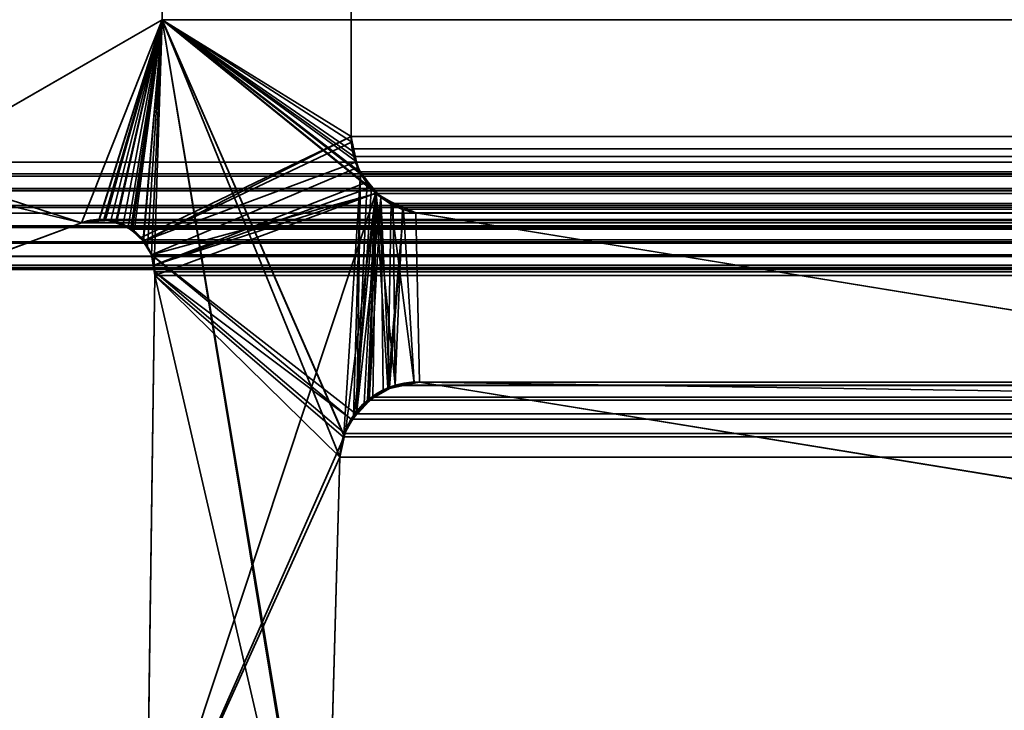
# Model space of a CAD drawing. Header units: millimetres. Extents: x -503 to 6703, y -110 to 193.
# Tile 708 of 1056: x 2587.14 to 2592.49, y 3.59 to 7.35. Entities that reach past the tile are written whole.
import ezdxf

# ---------------------------------------------------------------- set-up
doc = ezdxf.new("R2010")
doc.units = ezdxf.units.MM
doc.layers.add('151', color=7, linetype='Continuous', true_color=0xffffff)

# ---------------------------------------------------------------- blocks, each defined once
blk = doc.blocks.new('UG_SURFACE_003')
at = {"layer": '151', "color": 252, "linetype": 'Continuous', "lineweight": 35}
for points in [[(3602.5, -14, 2212.25), (3602.5, 174.4, 2212.25), (2397.5, 174.4, 2212.25), (2397.5, -14, 2212.25)], [(2547.4999, -14, 2062.2499), (2547.4999, 174.4, 2062.2499), (3452.5001, 174.4, 2062.2499), (3452.5001, -14, 2062.2499)]]:
    blk.add_3dface(points, dxfattribs=at)
blk = doc.blocks.new('UG_SURFACE_268')
at = {"layer": '151', "color": 252, "linetype": 'Continuous', "lineweight": 35}
for points in [[(2585.5, -25.92, 2021.75), (3414.5, -25.92, 2021.75), (3414.5, 14.42, 2021.75), (2585.5, 14.42, 2021.75)], [(2586.9999, -25.92, 2020.2501), (2586.9999, 14.42, 2020.2501), (3413.0001, 14.42, 2020.2501), (3413.0001, -25.92, 2020.2501)]]:
    blk.add_3dface(points, dxfattribs=at)
blk = doc.blocks.new('UG_SURFACE_296')
at = {"layer": '151', "color": 7, "linetype": 'Continuous', "lineweight": 35}
for points in [[(2588.9385, 11.8663, -7.75), (2588.9385, 6.7187, -7.75), (2587.9111, 7.3541, -7.75), (2587.9111, 11.6334, -7.75)], [(2588.9385, 6.7187, 2018.3115), (2588.9385, 11.8663, 2018.3115), (2587.9111, 11.6334, 2019.3388), (2587.9111, 7.3541, 2019.3388)], [(2588.9385, 6.7187, -7.75), (2588.9385, 11.8663, -7.75), (2588.9385, 11.8663, 2018.3115), (2588.9385, 6.7187, 2018.3115)], [(2587.9111, 7.3541, 2019.3388), (2587.9111, 11.6334, 2019.3388), (2587.9111, 11.6334, -7.75), (2587.9111, 7.3541, -7.75)], [(2586.5357, 6.55, -7.75), (2586.5648, 6.5775, -7.75), (2587.9111, 7.3541, -7.75), (2587.4708, 6.2483, -7.75)], [(2586.5648, 6.5775, 2020.6852), (2587.9111, 7.3541, 2019.3388), (2587.9111, 7.3541, -7.75), (2586.5648, 6.5775, -7.75)], [(2586.8068, 6.0016, 2020.4432), (2587.4708, 6.2483, 2019.7792), (2587.9111, 7.3541, 2019.3388), (2586.5648, 6.5775, 2020.6852)], [(2587.5659, 6.2625, -7.75), (2587.4708, 6.2483, -7.75), (2587.9111, 7.3541, -7.75)], [(2587.9111, 7.3541, 2019.3388), (2587.4708, 6.2483, 2019.7792), (2587.5657, 6.2561, 2019.6843)], [(2587.5657, 6.2561, 2019.6843), (2587.6315, 6.2615, 2019.6187), (2587.9111, 7.3541, 2019.3388)], [(2587.9111, 7.3541, -7.75), (2587.5924, 6.2665, -7.75), (2587.5659, 6.2625, -7.75)], [(2587.6627, 6.2488, -7.75), (2587.5924, 6.2665, -7.75), (2587.9111, 7.3541, -7.75)], [(2587.9111, 7.3541, 2019.3388), (2587.6315, 6.2615, 2019.6187), (2587.6625, 6.2472, 2019.5875)], [(2587.6625, 6.2472, 2019.5875), (2587.75, 6.2071, 2019.5), (2587.7583, 6.2033, 2019.4917), (2587.9111, 7.3541, 2019.3388)], [(2587.9111, 7.3541, -7.75), (2587.6982, 6.2399, -7.75), (2587.6627, 6.2488, -7.75)], [(2587.7466, 6.2043, -7.75), (2587.6982, 6.2399, -7.75), (2587.9111, 7.3541, -7.75)], [(2587.9111, 7.3541, -7.75), (2588.9385, 6.7187, -7.75), (2587.7962, 6.1678, -7.75), (2587.7466, 6.2043, -7.75)], [(2587.9111, 7.3541, 2019.3388), (2587.7583, 6.2033, 2019.4917), (2587.8086, 6.1456, 2019.4414)], [(2587.8086, 6.1456, 2019.4414), (2587.8317, 6.1188, 2019.4182), (2587.9111, 7.3541, 2019.3388)], [(2587.9111, 7.3541, 2019.3388), (2587.8317, 6.1188, 2019.4182), (2587.8534, 6.0731, 2019.3965)], [(2587.8534, 6.0731, 2019.3965), (2587.868, 6.0177, 2019.3822), (2587.9111, 7.3541, 2019.3388)], [(2588.8116, 1.8784, 2018.4383), (2587.9111, 7.3541, 2019.3388), (2587.868, 6.0177, 2019.3822), (2587.8716, 5.9608, 2019.3784)], [(2587.9111, 7.3541, 2019.3388), (2588.9463, 6.638, 2018.3039), (2588.9413, 6.6882, 2018.3086)], [(2588.9413, 6.6882, 2018.3086), (2588.9385, 6.7187, 2018.3115), (2587.9111, 7.3541, 2019.3388)], [(2587.9111, 7.3541, 2019.3388), (2588.8994, 5.0942, 2018.3506), (2588.99, 6.5167, 2018.26), (2588.9666, 6.5817, 2018.2834)], [(2587.9111, 7.3541, 2019.3388), (2588.799, 1.9593, 2018.451), (2588.7952, 2.0412, 2018.4548)], [(2588.9666, 6.5817, 2018.2834), (2588.9463, 6.638, 2018.3039), (2587.9111, 7.3541, 2019.3388)], [(2587.9111, 7.3541, 2019.3388), (2588.8777, 4.9715, 2018.3723), (2588.8987, 5.0895, 2018.3513)], [(2587.9111, 7.3541, 2019.3388), (2588.8116, 1.8784, 2018.4383), (2588.799, 1.9593, 2018.451)], [(2588.7952, 2.0412, 2018.4548), (2588.8777, 4.9715, 2018.3723), (2587.9111, 7.3541, 2019.3388)], [(2588.8987, 5.0895, 2018.3513), (2588.8994, 5.0942, 2018.3506), (2587.9111, 7.3541, 2019.3388)], [(2587.8081, 6.1482, -7.75), (2587.7962, 6.1678, -7.75), (2588.9385, 6.7187, -7.75)], [(2587.8081, 6.1482, -7.75), (2588.9385, 6.7187, -7.75), (2588.9447, 6.689, -7.75)], [(2588.9385, 6.7187, -7.75), (2588.9385, 6.7187, 2018.3115), (2588.9413, 6.6882, 2018.3086)], [(2588.9413, 6.6882, 2018.3086), (2588.9447, 6.689, -7.75), (2588.9385, 6.7187, -7.75)], [(2587.8081, 6.1482, -7.75), (2588.9447, 6.689, -7.75), (2588.9678, 6.5798, -7.75)], [(2588.9447, 6.689, -7.75), (2588.9413, 6.6882, 2018.3086), (2588.9463, 6.638, 2018.3039)], [(2588.9447, 6.689, -7.75), (2588.9463, 6.638, 2018.3039), (2588.9666, 6.5817, 2018.2834)], [(2588.9666, 6.5817, 2018.2834), (2588.9678, 6.5798, -7.75), (2588.9447, 6.689, -7.75)], [(2587.4708, 6.2483, -7.75), (2586.4692, 6.4856, -7.75), (2586.4699, 6.4877, -7.75), (2586.5357, 6.55, -7.75)], [(2588.9678, 6.5798, -7.75), (2588.9742, 6.5488, -7.75), (2587.8534, 6.0731, -7.75), (2587.8081, 6.1482, -7.75)], [(2587.868, 6.0177, -7.75), (2587.8534, 6.0731, -7.75), (2588.9742, 6.5488, -7.75), (2589.0296, 6.471, -7.75)], [(2588.9742, 6.5488, -7.75), (2588.9666, 6.5817, 2018.2834), (2588.99, 6.5167, 2018.26)], [(2588.9742, 6.5488, -7.75), (2588.9678, 6.5798, -7.75), (2588.9666, 6.5817, 2018.2834)], [(2588.9742, 6.5488, -7.75), (2588.99, 6.5167, 2018.26), (2589.0269, 6.4733, 2018.223)], [(2589.0269, 6.4733, 2018.223), (2589.0296, 6.471, -7.75), (2588.9742, 6.5488, -7.75)], [(2586.4692, 6.4856, -7.75), (2587.4708, 6.2483, -7.75), (2586.8068, 6.0016, -7.75), (2586.6966, 5.995, -7.75)], [(2588.99, 6.5167, 2018.26), (2588.8994, 5.0942, 2018.3506), (2588.9511, 5.1885, 2018.2989)], [(2588.9511, 5.1885, 2018.2989), (2588.9695, 5.2222, 2018.2805), (2588.99, 6.5167, 2018.26)], [(2589.0269, 6.4733, 2018.223), (2588.99, 6.5167, 2018.26), (2588.9695, 5.2222, 2018.2805)], [(2587.868, 6.0177, -7.75), (2589.0296, 6.471, -7.75), (2589.0498, 6.4428, -7.75)], [(2589.0498, 6.4428, -7.75), (2589.0734, 6.4097, -7.75), (2587.868, 6.0177, -7.75)], [(2589.0493, 6.447, 2018.2006), (2589.0269, 6.4733, 2018.223), (2588.9695, 5.2222, 2018.2805)], [(2588.9695, 5.2222, 2018.2805), (2589.1013, 6.386, 2018.1489), (2589.0493, 6.447, 2018.2006)], [(2589.0296, 6.471, -7.75), (2589.0269, 6.4733, 2018.223), (2589.0493, 6.447, 2018.2006)], [(2589.0493, 6.447, 2018.2006), (2589.0498, 6.4428, -7.75), (2589.0296, 6.471, -7.75)], [(2589.0498, 6.4428, -7.75), (2589.0493, 6.447, 2018.2006), (2589.1013, 6.386, 2018.1489)], [(2589.1013, 6.386, 2018.1489), (2589.0734, 6.4097, -7.75), (2589.0498, 6.4428, -7.75)], [(2587.8251, 2.6459, -7.75), (2589.0734, 6.4097, -7.75), (2588.9108, 5.1239, -7.75), (2588.9032, 5.0887, -7.75)], [(2589.0734, 6.4097, -7.75), (2587.8251, 2.6459, -7.75), (2587.8716, 5.9608, -7.75)], [(2587.8716, 5.9608, -7.75), (2587.868, 6.0177, -7.75), (2589.0734, 6.4097, -7.75)], [(2588.9549, 5.1872, -7.75), (2588.9108, 5.1239, -7.75), (2589.0734, 6.4097, -7.75)], [(2589.0734, 6.4097, -7.75), (2589.0095, 5.2657, -7.75), (2588.9549, 5.1872, -7.75)], [(2589.1013, 6.386, 2018.1489), (2588.9695, 5.2222, 2018.2805), (2589.0379, 5.2773, 2018.2121)], [(2589.0367, 5.2832, -7.75), (2589.0095, 5.2657, -7.75), (2589.0734, 6.4097, -7.75)], [(2589.0734, 6.4097, -7.75), (2589.139, 5.3495, -7.75), (2589.0367, 5.2832, -7.75)], [(2589.0379, 5.2773, 2018.2121), (2589.1132, 5.3379, 2018.1367), (2589.1013, 6.386, 2018.1489)], [(2589.139, 5.3495, -7.75), (2589.0734, 6.4097, -7.75), (2589.1571, 6.3596, -7.75)], [(2589.0734, 6.4097, -7.75), (2589.1013, 6.386, 2018.1489), (2589.1547, 6.3626, 2018.0953)], [(2589.1547, 6.3626, 2018.0953), (2589.1571, 6.3596, -7.75), (2589.0734, 6.4097, -7.75)], [(2589.1013, 6.386, 2018.1489), (2589.1132, 5.3379, 2018.1367), (2589.1483, 5.3455, 2018.1017)], [(2589.1483, 5.3455, 2018.1017), (2589.2823, 5.3748, 2017.9677), (2589.1547, 6.3626, 2018.0953), (2589.1013, 6.386, 2018.1489)], [(2589.1571, 6.3596, -7.75), (2589.2236, 6.3197, -7.75), (2589.139, 5.3495, -7.75)], [(2589.2823, 5.3748, 2017.9677), (2589.3109, 5.381, 2017.9391), (2589.292, 6.3024, 2017.9579), (2589.1547, 6.3626, 2018.0953)], [(2589.1571, 6.3596, -7.75), (2589.1547, 6.3626, 2018.0953), (2589.292, 6.3024, 2017.9579)], [(2589.292, 6.3024, 2017.9579), (2589.2236, 6.3197, -7.75), (2589.1571, 6.3596, -7.75)], [(2589.1478, 5.3511, -7.75), (2589.139, 5.3495, -7.75), (2589.2236, 6.3197, -7.75)], [(2589.2825, 5.3758, -7.75), (2589.1478, 5.3511, -7.75), (2589.2236, 6.3197, -7.75)], [(2589.2236, 6.3197, -7.75), (2589.292, 6.3024, -7.75), (2589.3109, 5.381, -7.75), (2589.2825, 5.3758, -7.75)], [(2589.292, 6.3024, 2017.9579), (2589.292, 6.3024, -7.75), (2589.2236, 6.3197, -7.75)], [(2598.4149, 3.8982, -7.75), (2589.3109, 5.381, -7.75), (2589.292, 6.3024, -7.75), (2595.5107, 5.2872, -7.75)], [(2595.5107, 5.2872, 2011.7393), (2589.292, 6.3024, 2017.9579), (2589.3109, 5.381, 2017.9391)], [(2595.5107, 5.2872, -7.75), (2589.292, 6.3024, -7.75), (2589.292, 6.3024, 2017.9579), (2595.5107, 5.2872, 2011.7393)], [(2587.4708, 6.2483, 2019.7792), (2586.8068, 6.0016, 2020.4432), (2586.8068, 6.0016, -7.75), (2587.4708, 6.2483, -7.75)], [(2587.4708, 6.2483, -7.75), (2587.5659, 6.2625, -7.75), (2587.5657, 6.2561, 2019.6843)], [(2587.5657, 6.2561, 2019.6843), (2587.4708, 6.2483, 2019.7792), (2587.4708, 6.2483, -7.75)], [(2587.6315, 6.2615, 2019.6187), (2587.5657, 6.2561, 2019.6843), (2587.5659, 6.2625, -7.75)], [(2587.6315, 6.2615, 2019.6187), (2587.5659, 6.2625, -7.75), (2587.5924, 6.2665, -7.75)], [(2587.5924, 6.2665, -7.75), (2587.6627, 6.2488, -7.75), (2587.6625, 6.2472, 2019.5875)], [(2587.6625, 6.2472, 2019.5875), (2587.6315, 6.2615, 2019.6187), (2587.5924, 6.2665, -7.75)], [(2587.6625, 6.2472, 2019.5875), (2587.6627, 6.2488, -7.75), (2587.6982, 6.2399, -7.75)], [(2587.75, 6.2071, 2019.5), (2587.6625, 6.2472, 2019.5875), (2587.6982, 6.2399, -7.75)], [(2587.6982, 6.2399, -7.75), (2587.7466, 6.2043, -7.75), (2587.75, 6.2071, 2019.5)], [(2587.7583, 6.2033, 2019.4917), (2587.75, 6.2071, 2019.5), (2587.7466, 6.2043, -7.75)], [(2587.7466, 6.2043, -7.75), (2587.7962, 6.1678, -7.75), (2587.8086, 6.1456, 2019.4414)], [(2587.8086, 6.1456, 2019.4414), (2587.7583, 6.2033, 2019.4917), (2587.7466, 6.2043, -7.75)], [(2587.7962, 6.1678, -7.75), (2587.8081, 6.1482, -7.75), (2587.8086, 6.1456, 2019.4414)], [(2587.8081, 6.1482, -7.75), (2587.8534, 6.0731, -7.75), (2587.8534, 6.0731, 2019.3965)], [(2587.8534, 6.0731, 2019.3965), (2587.8317, 6.1188, 2019.4182), (2587.8081, 6.1482, -7.75)], [(2587.8317, 6.1188, 2019.4182), (2587.8086, 6.1456, 2019.4414), (2587.8081, 6.1482, -7.75)], [(2587.8534, 6.0731, -7.75), (2587.868, 6.0177, -7.75), (2587.8716, 5.9608, 2019.3784)], [(2587.8716, 5.9608, 2019.3784), (2587.868, 6.0177, 2019.3822), (2587.8534, 6.0731, -7.75)], [(2587.868, 6.0177, 2019.3822), (2587.8534, 6.0731, 2019.3965), (2587.8534, 6.0731, -7.75)], [(2587.868, 6.0177, -7.75), (2587.8716, 5.9608, -7.75), (2587.8716, 5.9608, 2019.3784)], [(2587.8251, 2.6459, 2019.4249), (2587.8716, 5.9608, 2019.3784), (2587.8716, 5.9608, -7.75), (2587.8251, 2.6459, -7.75)], [(2587.8716, 5.9608, 2019.3784), (2587.8251, 2.6459, 2019.4249), (2587.826, 2.4847, 2019.424), (2588.8116, 1.8784, 2018.4383)], [(2589.1478, 5.3511, -7.75), (2589.2825, 5.3758, -7.75), (2589.2823, 5.3748, 2017.9677)], [(2589.2823, 5.3748, 2017.9677), (2589.1483, 5.3455, 2018.1017), (2589.1478, 5.3511, -7.75)], [(2589.3109, 5.381, 2017.9391), (2589.2823, 5.3748, 2017.9677), (2589.2825, 5.3758, -7.75)], [(2589.2825, 5.3758, -7.75), (2589.3109, 5.381, -7.75), (2589.3109, 5.381, 2017.9391)], [(2589.3109, 5.381, 2017.9391), (2598.4149, 3.8982, 2008.8351), (2595.5448, 5.2832, 2011.7052), (2595.5107, 5.2872, 2011.7393)], [(2589.3109, 5.381, -7.75), (2598.4149, 3.8982, -7.75), (2598.4149, 3.8982, 2008.8351), (2589.3109, 5.381, 2017.9391)], [(2589.0367, 5.2832, -7.75), (2589.139, 5.3495, -7.75), (2589.1483, 5.3455, 2018.1017)], [(2589.1483, 5.3455, 2018.1017), (2589.1132, 5.3379, 2018.1367), (2589.0367, 5.2832, -7.75)], [(2589.1132, 5.3379, 2018.1367), (2589.0379, 5.2773, 2018.2121), (2589.0367, 5.2832, -7.75)], [(2589.139, 5.3495, -7.75), (2589.1478, 5.3511, -7.75), (2589.1483, 5.3455, 2018.1017)], [(2588.9549, 5.1872, -7.75), (2589.0095, 5.2657, -7.75), (2589.0379, 5.2773, 2018.2121)], [(2589.0379, 5.2773, 2018.2121), (2588.9695, 5.2222, 2018.2805), (2588.9549, 5.1872, -7.75)], [(2589.0095, 5.2657, -7.75), (2589.0367, 5.2832, -7.75), (2589.0379, 5.2773, 2018.2121)], [(2588.9695, 5.2222, 2018.2805), (2588.9511, 5.1885, 2018.2989), (2588.9549, 5.1872, -7.75)], [(2588.9511, 5.1885, 2018.2989), (2588.8994, 5.0942, 2018.3506), (2588.9108, 5.1239, -7.75)], [(2588.9108, 5.1239, -7.75), (2588.9549, 5.1872, -7.75), (2588.9511, 5.1885, 2018.2989)], [(2588.8994, 5.0942, 2018.3506), (2588.8987, 5.0895, 2018.3513), (2588.9032, 5.0887, -7.75)], [(2588.9032, 5.0887, -7.75), (2588.9108, 5.1239, -7.75), (2588.8994, 5.0942, 2018.3506)], [(2588.9032, 5.0887, -7.75), (2588.8777, 4.9715, -7.75), (2587.8251, 2.6459, -7.75)], [(2588.8777, 4.9715, -7.75), (2588.9032, 5.0887, -7.75), (2588.8987, 5.0895, 2018.3513)], [(2588.8987, 5.0895, 2018.3513), (2588.8777, 4.9715, 2018.3723), (2588.8777, 4.9715, -7.75)], [(2588.8777, 4.9715, -7.75), (2588.7952, 2.0412, -7.75), (2587.8255, 2.4846, -7.75), (2587.8251, 2.6459, -7.75)], [(2588.7952, 2.0412, -7.75), (2588.8777, 4.9715, -7.75), (2588.8777, 4.9715, 2018.3723), (2588.7952, 2.0412, 2018.4548)]]:
    blk.add_3dface(points, dxfattribs=at)
blk = doc.blocks.new('UG_SURFACE_297')
at = {"layer": '151', "color": 7, "linetype": 'Continuous', "lineweight": 35}
for points in [[(2587.9111, 7.3541, 2019.3388), (2587.9111, 11.6334, 2019.3388), (2588.9385, 11.8663, 2018.3115), (2588.9385, 6.7187, 2018.3115)], [(2588.9385, 6.7187, 2018.3115), (2588.9385, 11.8663, 2018.3115), (3411.0615, 11.8663, 2018.3115), (3411.0615, 6.7187, 2018.3115)], [(3412.0889, 7.3541, 2019.3388), (3412.0889, 11.6334, 2019.3388), (2587.9111, 11.6334, 2019.3388), (2587.9111, 7.3541, 2019.3388)], [(2586.5648, 6.5775, 2020.6852), (2587.9111, 7.3541, 2019.3388), (2587.4708, 6.2483, 2019.7792), (2586.8068, 6.0016, 2020.4432)], [(3413.4352, 6.5775, 2020.6852), (3412.0889, 7.3541, 2019.3388), (2587.9111, 7.3541, 2019.3388), (2586.5648, 6.5775, 2020.6852)], [(2587.5657, 6.2609, 2019.6843), (2587.4708, 6.2483, 2019.7792), (2587.9111, 7.3541, 2019.3388)], [(2587.9111, 7.3541, 2019.3388), (2587.6024, 6.2657, 2019.6478), (2587.5657, 6.2609, 2019.6843)], [(2587.657, 6.2478, 2019.593), (2587.6024, 6.2657, 2019.6478), (2587.9111, 7.3541, 2019.3388)], [(2587.9111, 7.3541, 2019.3388), (2587.7264, 6.2251, 2019.5236), (2587.657, 6.2478, 2019.593)], [(2587.7397, 6.2136, 2019.5103), (2587.7264, 6.2251, 2019.5236), (2587.9111, 7.3541, 2019.3388)], [(2587.8065, 6.1556, 2019.4435), (2587.7397, 6.2136, 2019.5103), (2587.9111, 7.3541, 2019.3388)], [(2587.9111, 7.3541, 2019.3388), (2587.8069, 6.1552, 2019.443), (2587.8065, 6.1556, 2019.4435)], [(2587.9111, 7.3541, 2019.3388), (2589.076, 6.4072, 2018.1739), (2587.8534, 6.0731, 2019.3965), (2587.8069, 6.1552, 2019.443)], [(2587.9111, 7.3541, 2019.3388), (2588.9926, 6.5122, 2018.2574), (2589.0641, 6.4224, 2018.1859)], [(2587.9111, 7.3541, 2019.3388), (2588.953, 6.6087, 2018.297), (2588.9871, 6.5255, 2018.2629)], [(2588.9871, 6.5255, 2018.2629), (2588.9926, 6.5122, 2018.2574), (2587.9111, 7.3541, 2019.3388)], [(2588.9385, 6.7187, 2018.3115), (2588.9473, 6.6515, 2018.3027), (2588.953, 6.6087, 2018.297), (2587.9111, 7.3541, 2019.3388)], [(2589.0641, 6.4224, 2018.1859), (2589.076, 6.4072, 2018.1739), (2587.9111, 7.3541, 2019.3388)], [(2588.9385, 6.7187, 2018.3115), (3411.0565, 6.6534, 2018.3065), (3411.0558, 6.6507, 2018.3058)], [(2588.9385, 6.7187, 2018.3115), (3411.0615, 6.7187, 2018.3115), (3411.0565, 6.6534, 2018.3065)], [(3411.0558, 6.6507, 2018.3058), (2588.9473, 6.6515, 2018.3027), (2588.9385, 6.7187, 2018.3115)], [(2588.9473, 6.6515, 2018.3027), (3411.0558, 6.6507, 2018.3058), (3411.0272, 6.5518, 2018.2772)], [(2588.953, 6.6087, 2018.297), (2588.9473, 6.6515, 2018.3027), (3411.0272, 6.5518, 2018.2772)], [(2588.953, 6.6087, 2018.297), (3411.0272, 6.5518, 2018.2772), (3411.0122, 6.5274, 2018.2621)], [(3411.0122, 6.5274, 2018.2621), (2588.9871, 6.5255, 2018.2629), (2588.953, 6.6087, 2018.297)], [(2586.5648, 6.5775, 2020.6852), (2586.4947, 6.5145, 2020.7555), (3413.5046, 6.5121, 2020.7546)], [(3413.5046, 6.5121, 2020.7546), (3413.4352, 6.5775, 2020.6852), (2586.5648, 6.5775, 2020.6852)], [(2586.4799, 6.5013, 2020.7701), (2586.4425, 6.4347, 2020.8077), (3413.5573, 6.4343, 2020.8073)], [(2586.4947, 6.5145, 2020.7555), (2586.4799, 6.5013, 2020.7701), (3413.5294, 6.4886, 2020.7794)], [(2586.4799, 6.5013, 2020.7701), (3413.5573, 6.4343, 2020.8073), (3413.5294, 6.4886, 2020.7794)], [(3413.5294, 6.4886, 2020.7794), (3413.5046, 6.5121, 2020.7546), (2586.4947, 6.5145, 2020.7555)], [(2588.9871, 6.5255, 2018.2629), (3411.0122, 6.5274, 2018.2621), (3410.9638, 6.449, 2018.214)], [(2588.9926, 6.5122, 2018.2574), (2588.9871, 6.5255, 2018.2629), (3410.9638, 6.449, 2018.214)], [(2588.9926, 6.5122, 2018.2574), (3410.9638, 6.449, 2018.214), (3410.9356, 6.425, 2018.1856)], [(3410.9356, 6.425, 2018.1856), (2589.0641, 6.4224, 2018.1859), (2588.9926, 6.5122, 2018.2574)], [(2586.4425, 6.4347, 2020.8077), (2586.4365, 6.4244, 2020.8135), (3413.5628, 6.4235, 2020.8127)], [(3413.5628, 6.4235, 2020.8127), (3413.5573, 6.4343, 2020.8073), (2586.4425, 6.4347, 2020.8077)], [(2586.4353, 6.4222, 2020.8147), (2586.4158, 6.3416, 2020.8342), (3413.584, 6.331, 2020.834)], [(2586.4365, 6.4244, 2020.8135), (2586.4353, 6.4222, 2020.8147), (3413.568, 6.4131, 2020.818)], [(2586.4353, 6.4222, 2020.8147), (3413.584, 6.331, 2020.834), (3413.568, 6.4131, 2020.818)], [(3413.568, 6.4131, 2020.818), (3413.5628, 6.4235, 2020.8127), (2586.4365, 6.4244, 2020.8135)], [(2587.8534, 6.0731, 2019.3965), (2589.076, 6.4072, 2018.1739), (2589.0281, 5.2822, 2018.2219), (2588.9649, 5.2087, 2018.285)], [(2589.057, 5.2978, 2018.193), (2589.0281, 5.2822, 2018.2219), (2589.076, 6.4072, 2018.1739)], [(2589.076, 6.4072, 2018.1739), (2589.1783, 5.3634, 2018.0717), (2589.1747, 5.3614, 2018.0755), (2589.057, 5.2978, 2018.193)], [(2589.0641, 6.4224, 2018.1859), (3410.9356, 6.425, 2018.1856), (3410.8527, 6.3547, 2018.1026)], [(2589.076, 6.4072, 2018.1739), (2589.0641, 6.4224, 2018.1859), (3410.8527, 6.3547, 2018.1026)], [(2589.076, 6.4072, 2018.1739), (3410.8527, 6.3547, 2018.1026), (3410.8343, 6.3481, 2018.0843)], [(3410.8343, 6.3481, 2018.0843), (2589.1669, 6.3525, 2018.0831), (2589.076, 6.4072, 2018.1739)], [(2589.1783, 5.3634, 2018.0717), (2589.076, 6.4072, 2018.1739), (2589.1669, 6.3525, 2018.0831)], [(3413.5792, 6.243, 2020.8292), (2586.4153, 6.3315, 2020.8347), (2586.4141, 6.3011, 2020.8359)], [(2586.4158, 6.3416, 2020.8342), (2586.4153, 6.3315, 2020.8347), (3413.584, 6.331, 2020.834)], [(2586.4153, 6.3315, 2020.8347), (3413.5792, 6.243, 2020.8292), (3413.5857, 6.3226, 2020.8356)], [(3413.5857, 6.3226, 2020.8356), (3413.584, 6.331, 2020.834), (2586.4153, 6.3315, 2020.8347)], [(2589.2186, 6.3214, 2018.0314), (2589.1669, 6.3525, 2018.0831), (3410.8343, 6.3481, 2018.0843)], [(2589.1669, 6.3525, 2018.0831), (2589.2186, 6.3214, 2018.0314), (2589.1783, 5.3634, 2018.0717)], [(2589.292, 6.3024, 2017.9579), (2589.2186, 6.3214, 2018.0314), (3410.8343, 6.3481, 2018.0843)], [(3410.8343, 6.3481, 2018.0843), (3410.708, 6.3024, 2017.9579), (2589.292, 6.3024, 2017.9579)], [(2586.4141, 6.3011, 2020.8359), (2586.4234, 6.2316, 2020.8266), (3413.5766, 6.2316, 2020.8266)], [(3413.5766, 6.2316, 2020.8266), (3413.5792, 6.243, 2020.8292), (2586.4141, 6.3011, 2020.8359)], [(2589.3109, 5.381, 2017.9391), (2589.1783, 5.3634, 2018.0717), (2589.2186, 6.3214, 2018.0314), (2589.292, 6.3024, 2017.9579)], [(2595.5107, 5.2872, 2011.7393), (2589.292, 6.3024, 2017.9579), (3410.708, 6.3024, 2017.9579), (3404.4893, 5.2872, 2011.7393)], [(2598.4149, 3.8982, 2008.8351), (2589.3109, 5.381, 2017.9391), (2589.292, 6.3024, 2017.9579), (2595.5107, 5.2872, 2011.7393)], [(2586.4275, 6.2218, 2020.8225), (3413.5725, 6.2218, 2020.8225), (3413.5766, 6.2316, 2020.8266), (2586.4234, 6.2316, 2020.8266)], [(3413.5408, 6.1453, 2020.7908), (2586.4275, 6.2218, 2020.8225), (2586.4596, 6.1447, 2020.7903)], [(3413.5408, 6.1453, 2020.7908), (3413.5725, 6.2218, 2020.8225), (2586.4275, 6.2218, 2020.8225)], [(3412.5292, 6.2483, 2019.7792), (3413.1932, 6.0016, 2020.4432), (2586.8068, 6.0016, 2020.4432), (2587.4708, 6.2483, 2019.7792)], [(2587.4708, 6.2483, 2019.7792), (2587.5657, 6.2609, 2019.6843), (3412.4341, 6.2601, 2019.6843)], [(3412.4341, 6.2601, 2019.6843), (3412.5292, 6.2483, 2019.7792), (2587.4708, 6.2483, 2019.7792)], [(3412.3931, 6.2652, 2019.6431), (2587.5657, 6.2609, 2019.6843), (2587.6024, 6.2657, 2019.6478)], [(3412.3931, 6.2652, 2019.6431), (3412.4341, 6.2601, 2019.6843), (2587.5657, 6.2609, 2019.6843)], [(2587.6024, 6.2657, 2019.6478), (3412.3433, 6.247, 2019.5932), (3412.3931, 6.2652, 2019.6431)], [(2587.6024, 6.2657, 2019.6478), (2587.657, 6.2478, 2019.593), (3412.3433, 6.247, 2019.5932)], [(3412.2601, 6.2166, 2019.51), (2587.657, 6.2478, 2019.593), (2587.7264, 6.2251, 2019.5236)], [(3412.2601, 6.2166, 2019.51), (3412.3433, 6.247, 2019.5932), (2587.657, 6.2478, 2019.593)], [(2587.7264, 6.2251, 2019.5236), (3412.2593, 6.2161, 2019.5093), (3412.2601, 6.2166, 2019.51)], [(2587.7264, 6.2251, 2019.5236), (2587.7397, 6.2136, 2019.5103), (3412.2593, 6.2161, 2019.5093)], [(3412.2593, 6.2161, 2019.5093), (2587.7397, 6.2136, 2019.5103), (2587.8065, 6.1556, 2019.4435)], [(2587.8065, 6.1556, 2019.4435), (3412.194, 6.1545, 2019.444), (3412.2593, 6.2161, 2019.5093)], [(3413.5408, 6.1453, 2020.7908), (2586.4596, 6.1447, 2020.7903), (2586.4656, 6.1377, 2020.7844)], [(2586.4656, 6.1377, 2020.7844), (3413.5344, 6.1377, 2020.7844), (3413.5408, 6.1453, 2020.7908)], [(3413.5344, 6.1377, 2020.7844), (2586.4656, 6.1377, 2020.7844), (2586.5266, 6.0664, 2020.7233)], [(3413.4803, 6.0724, 2020.7303), (3413.5344, 6.1377, 2020.7844), (2586.5266, 6.0664, 2020.7233)], [(3412.1888, 6.1497, 2019.4387), (2587.8065, 6.1556, 2019.4435), (2587.8069, 6.1552, 2019.443)], [(3412.1888, 6.1497, 2019.4387), (3412.194, 6.1545, 2019.444), (2587.8065, 6.1556, 2019.4435)], [(2587.8069, 6.1552, 2019.443), (3412.1466, 6.0731, 2019.3965), (3412.1888, 6.1497, 2019.4387)], [(2587.8069, 6.1552, 2019.443), (2587.8534, 6.0731, 2019.3965), (3412.1466, 6.0731, 2019.3965)], [(3413.4681, 6.0661, 2020.7183), (3413.4803, 6.0724, 2020.7303), (2586.5266, 6.0664, 2020.7233)], [(2586.5266, 6.0664, 2020.7233), (2586.5314, 6.0638, 2020.7186), (3413.4681, 6.0661, 2020.7183)], [(3413.3835, 6.0221, 2020.6335), (3413.4681, 6.0661, 2020.7183), (2586.5314, 6.0638, 2020.7186)], [(2586.5314, 6.0638, 2020.7186), (2586.6158, 6.0181, 2020.6342), (3413.3835, 6.0221, 2020.6335)], [(2588.9649, 5.2087, 2018.285), (2588.9385, 5.178, 2018.3115), (2587.8534, 6.0731, 2019.3965)], [(2587.8716, 5.981, 2019.3784), (2587.8534, 6.0731, 2019.3965), (2588.9385, 5.178, 2018.3115)], [(3412.1327, 6.0214, 2019.3827), (2587.8534, 6.0731, 2019.3965), (2587.8716, 5.981, 2019.3784)], [(3412.1327, 6.0214, 2019.3827), (3412.1466, 6.0731, 2019.3965), (2587.8534, 6.0731, 2019.3965)], [(3413.3835, 6.0221, 2020.6335), (2586.6158, 6.0181, 2020.6342), (2586.6394, 6.0054, 2020.6108)], [(3413.3413, 6.0002, 2020.5913), (3413.3835, 6.0221, 2020.6335), (2586.6394, 6.0054, 2020.6108)], [(2586.6394, 6.0054, 2020.6108), (2586.7071, 5.999, 2020.5431), (3413.2934, 6.0006, 2020.5433)], [(3413.2934, 6.0006, 2020.5433), (3413.3413, 6.0002, 2020.5913), (2586.6394, 6.0054, 2020.6108)], [(2586.7071, 5.999, 2020.5431), (2586.7629, 5.9938, 2020.4871), (3413.1932, 6.0016, 2020.4432)], [(3413.1932, 6.0016, 2020.4432), (3413.2934, 6.0006, 2020.5433), (2586.7071, 5.999, 2020.5431)], [(2586.7629, 5.9938, 2020.4871), (2586.8068, 6.0016, 2020.4432), (3413.1932, 6.0016, 2020.4432)], [(2587.8716, 5.981, 2019.3784), (3412.1284, 5.9608, 2019.3784), (3412.1327, 6.0214, 2019.3827)], [(2588.8777, 4.9715, 2018.3723), (2588.7952, 2.0412, 2018.4548), (2587.8251, 2.6459, 2019.4249), (2587.8716, 5.9608, 2019.3784)], [(3412.1749, 2.6459, 2019.4249), (3412.1284, 5.9608, 2019.3784), (2587.8716, 5.9608, 2019.3784), (2587.8251, 2.6459, 2019.4249)], [(2587.8716, 5.981, 2019.3784), (2588.9385, 5.178, 2018.3115), (2588.9041, 5.1012, 2018.3458)], [(2588.9041, 5.1012, 2018.3458), (2588.8956, 5.0824, 2018.3544), (2587.8716, 5.9608, 2019.3784), (2587.8716, 5.981, 2019.3784)], [(2587.8716, 5.981, 2019.3784), (2587.8716, 5.9608, 2019.3784), (3412.1284, 5.9608, 2019.3784)], [(2587.8716, 5.9608, 2019.3784), (2588.8956, 5.0824, 2018.3544), (2588.8777, 4.9715, 2018.3723)], [(2589.1747, 5.3614, 2018.0755), (3410.8253, 5.3614, 2018.0755), (3410.943, 5.2978, 2018.193), (2589.057, 5.2978, 2018.193)], [(3410.8253, 5.3614, 2018.0755), (2589.1747, 5.3614, 2018.0755), (2589.1783, 5.3634, 2018.0717)], [(2589.1783, 5.3634, 2018.0717), (2589.3109, 5.381, 2017.9391), (3410.6891, 5.381, 2017.9391), (3410.8217, 5.3634, 2018.0717)], [(3410.8217, 5.3634, 2018.0717), (3410.8253, 5.3614, 2018.0755), (2589.1783, 5.3634, 2018.0717)], [(2589.3109, 5.381, 2017.9391), (2598.4149, 3.8982, 2008.8351), (3401.5851, 3.8982, 2008.8351), (3410.6891, 5.381, 2017.9391)], [(3410.9719, 5.2822, 2018.2219), (2588.9649, 5.2087, 2018.285), (2589.0281, 5.2822, 2018.2219)], [(3410.9719, 5.2822, 2018.2219), (3411.0351, 5.2087, 2018.285), (2588.9649, 5.2087, 2018.285)], [(2589.0281, 5.2822, 2018.2219), (2589.057, 5.2978, 2018.193), (3410.943, 5.2978, 2018.193), (3410.9719, 5.2822, 2018.2219)], [(2588.9385, 5.178, 2018.3115), (2588.9649, 5.2087, 2018.285), (3411.0351, 5.2087, 2018.285), (3411.0615, 5.178, 2018.3115)], [(3411.0959, 5.1012, 2018.3458), (2588.9041, 5.1012, 2018.3458), (2588.9385, 5.178, 2018.3115)], [(3411.0615, 5.178, 2018.3115), (3411.0959, 5.1012, 2018.3458), (2588.9385, 5.178, 2018.3115)], [(2588.8956, 5.0824, 2018.3544), (2588.9041, 5.1012, 2018.3458), (3411.0959, 5.1012, 2018.3458), (3411.1044, 5.0824, 2018.3544)], [(3411.1223, 4.9715, 2018.3723), (2588.8777, 4.9715, 2018.3723), (2588.8956, 5.0824, 2018.3544)], [(3411.1044, 5.0824, 2018.3544), (3411.1223, 4.9715, 2018.3723), (2588.8956, 5.0824, 2018.3544)], [(2588.7952, 2.0412, 2018.4548), (2588.8777, 4.9715, 2018.3723), (3411.1223, 4.9715, 2018.3723), (3411.2048, 2.0412, 2018.4548)]]:
    blk.add_3dface(points, dxfattribs=at)

msp = doc.modelspace()

# ---------------------------------------------------------------- linework, layer by layer
at = {"layer": '151', "color": 252, "linetype": 'Continuous', "lineweight": -3, "true_color": 0x939598}
for p, q in [((2588.9385, 11.8663, 2018.3115), (2588.9385, 6.7187, 2018.3115)), ((2588.9385, 6.7187, -7.75), (2588.9385, 11.8663, -7.75)), ((2588.9385, 11.8663, 2018.3115), (2588.9385, 6.7187, 2018.3115)), ((2586.5647, 6.5775, 2020.6853), (2587.9112, 7.3541, 2019.3388)), ((2586.5647, 6.5775, -7.75), (2587.9112, 7.3541, -7.75)), ((2586.5647, 6.5775, 2020.6853), (2587.9112, 7.3541, 2019.3388)), ((2588.9385, 6.7187, 2018.3115), (3411.0615, 6.7187, 2018.3115)), ((2588.9385, 6.7187, -7.75), (2588.9385, 6.7187, 2018.3115)), ((3413.4353, 6.5775, 2020.6853), (2586.5647, 6.5775, 2020.6853)), ((2589.2921, 6.3024, 2017.9579), (2595.5108, 5.2872, 2011.7392)), ((2595.5108, 5.2872, -7.75), (2589.2921, 6.3024, -7.75)), ((2589.2921, 6.3024, -7.75), (2589.2921, 6.3024, 2017.9579)), ((2589.2921, 6.3024, 2017.9579), (2595.5108, 5.2872, 2011.7392)), ((2589.2921, 6.3024, 2017.9579), (3410.7079, 6.3024, 2017.9579)), ((3413.5766, 6.2316, 2020.8266), (2586.4234, 6.2316, 2020.8266)), ((2587.4709, 6.2483, -7.75), (2586.8068, 6.0016, -7.75)), ((2587.4709, 6.2483, 2019.7791), (2586.8068, 6.0016, 2020.4432)), ((2587.4709, 6.2483, 2019.7791), (2586.8068, 6.0016, 2020.4432)), ((3412.5291, 6.2483, 2019.7791), (2587.4709, 6.2483, 2019.7791)), ((2587.4709, 6.2483, 2019.7791), (2587.4709, 6.2483, -7.75)), ((2587.8535, 6.0731, 2019.3965), (2587.8535, 6.0731, -7.75)), ((3412.1465, 6.0731, 2019.3965), (2587.8535, 6.0731, 2019.3965)), ((3413.1932, 6.0016, 2020.4432), (2586.8068, 6.0016, 2020.4432)), ((2587.8716, 5.9608, 2019.3784), (2587.825, 2.6459, 2019.425)), ((2587.825, 2.6459, -7.75), (2587.8716, 5.9608, -7.75)), ((2587.825, 2.6459, 2019.425), (2587.8716, 5.9608, 2019.3784)), ((2587.8716, 5.9608, 2019.3784), (3412.1284, 5.9608, 2019.3784)), ((2587.8716, 5.9608, -7.75), (2587.8716, 5.9608, 2019.3784)), ((2598.4148, 3.8982, 2008.8352), (2589.3109, 5.381, 2017.9391)), ((2589.3109, 5.381, 2017.9391), (3410.6891, 5.381, 2017.9391)), ((2589.3109, 5.381, -7.75), (2589.3109, 5.381, 2017.9391)), ((2589.3109, 5.381, -7.75), (2598.4148, 3.8982, -7.75)), ((2598.4148, 3.8982, 2008.8352), (2589.3109, 5.381, 2017.9391)), ((2588.8776, 4.9715, 2018.3724), (2588.7951, 2.0412, 2018.4549)), ((2588.8776, 4.9715, 2018.3724), (2588.7951, 2.0412, 2018.4549)), ((2588.7951, 2.0412, -7.75), (2588.8776, 4.9715, -7.75)), ((2588.8776, 4.9715, -7.75), (2588.8776, 4.9715, 2018.3724)), ((2588.8776, 4.9715, 2018.3724), (3411.1224, 4.9715, 2018.3724))]:
    msp.add_line(p, q, dxfattribs=at)
for points, knots in [([(2588.9385, 6.7187, 2018.3115), (2588.9385, 6.6814, 2018.3115), (2588.9436, 6.6435, 2018.3064), (2588.9624, 6.574, 2018.2876), (2588.9762, 6.5413, 2018.2738), (2589.0157, 6.471, 2018.2343), (2589.0448, 6.4358, 2018.2052), (2589.1195, 6.3676, 2018.1305), (2589.1685, 6.3393, 2018.0815), (2589.2427, 6.3128, 2018.0073), (2589.2674, 6.3065, 2017.9826), (2589.2921, 6.3024, 2017.9579)], [0, 0, 0, 0, 0.158603, 0.158603, 0.315943, 0.315943, 0.540002, 0.540002, 0.851296, 0.851296, 1, 1, 1, 1]), ([(2587.8535, 6.0731, 2019.3965), (2587.8419, 6.1041, 2019.4081), (2587.8255, 6.132, 2019.4245), (2587.7833, 6.1847, 2019.4667), (2587.7555, 6.2079, 2019.4945), (2587.6873, 6.2484, 2019.5627), (2587.6447, 6.2617, 2019.6053), (2587.5584, 6.2699, 2019.6916), (2587.5134, 6.2641, 2019.7366), (2587.4709, 6.2483, 2019.7791)], [0, 0, 0, 0, 0.173579, 0.173579, 0.393617, 0.393617, 0.691558, 0.691558, 1, 1, 1, 1]), ([(2587.8535, 6.0731, 2019.3965), (2587.8552, 6.0685, 2019.3948), (2587.8567, 6.064, 2019.3933), (2587.8596, 6.0547, 2019.3904), (2587.8609, 6.0499, 2019.3891), (2587.8634, 6.0404, 2019.3866), (2587.8645, 6.0356, 2019.3855), (2587.8665, 6.0258, 2019.3835), (2587.8674, 6.0209, 2019.3826), (2587.8689, 6.011, 2019.3811), (2587.8696, 6.006, 2019.3804), (2587.8708, 5.9944, 2019.3792), (2587.8712, 5.9877, 2019.3788), (2587.8717, 5.9743, 2019.3783), (2587.8718, 5.9676, 2019.3782), (2587.8716, 5.9608, 2019.3784)], [0, 0, 0, 0, 0.130827, 0.130827, 0.261663, 0.261663, 0.392507, 0.392507, 0.523359, 0.523359, 0.654215, 0.654215, 0.826366, 0.826366, 1, 1, 1, 1]), ([(2588.8776, 4.9715, 2018.3724), (2588.8787, 5.0094, 2018.3713), (2588.8851, 5.0475, 2018.3649), (2588.9062, 5.117, 2018.3438), (2588.9211, 5.1494, 2018.3289), (2588.9638, 5.2194, 2018.2862), (2588.9948, 5.2543, 2018.2552), (2589.0742, 5.3209, 2018.1758), (2589.1259, 5.3477, 2018.1241), (2589.2217, 5.3764, 2018.0283), (2589.2665, 5.3822, 2017.9835), (2589.3109, 5.381, 2017.9391)], [0, 0, 0, 0, 0.141054, 0.141054, 0.2809, 0.2809, 0.484304, 0.484304, 0.767104, 0.767104, 1, 1, 1, 1])]:
    msp.add_open_spline(points, degree=3, knots=knots, dxfattribs=at)
for points in [[(2589.2921, 6.3024, 2017.9579), (2589.0886, 6.3361, 2018.1614), (2588.9385, 6.512, 2018.3115), (2588.9385, 6.7187, 2018.3115)], [(2588.9385, 6.7187, -7.75), (2588.9385, 6.512, -7.75), (2589.0886, 6.3361, -7.75), (2589.2921, 6.3024, -7.75)], [(2587.4709, 6.2483, 2019.7791), (2587.6249, 6.3056, 2019.6251), (2587.7958, 6.227, 2019.4542), (2587.8535, 6.0731, 2019.3965)], [(2587.4709, 6.2483, -7.75), (2587.6249, 6.3056, -7.75), (2587.7958, 6.227, -7.75), (2587.8535, 6.0731, -7.75)], [(2587.8535, 6.0731, -7.75), (2587.8666, 6.0369, -7.75), (2587.8726, 5.9991, -7.75), (2587.8716, 5.9608, -7.75)], [(2587.8535, 6.0731, 2019.3965), (2587.8666, 6.0369, 2019.3834), (2587.8726, 5.9991, 2019.3774), (2587.8716, 5.9608, 2019.3784)], [(2588.8776, 4.9715, 2018.3724), (2588.8843, 5.204, 2018.3657), (2589.0783, 5.387, 2018.1717), (2589.3109, 5.381, 2017.9391)], [(2589.3109, 5.381, -7.75), (2589.0783, 5.387, -7.75), (2588.8843, 5.204, -7.75), (2588.8776, 4.9715, -7.75)]]:
    msp.add_open_spline(points, degree=3, dxfattribs=at)

# ---------------------------------------------------------------- block references
for name in ['UG_SURFACE_003', 'UG_SURFACE_268', 'UG_SURFACE_296', 'UG_SURFACE_297']:
    msp.add_blockref(name, (0, 0), dxfattribs=at)

doc.saveas('drawing.dxf')
